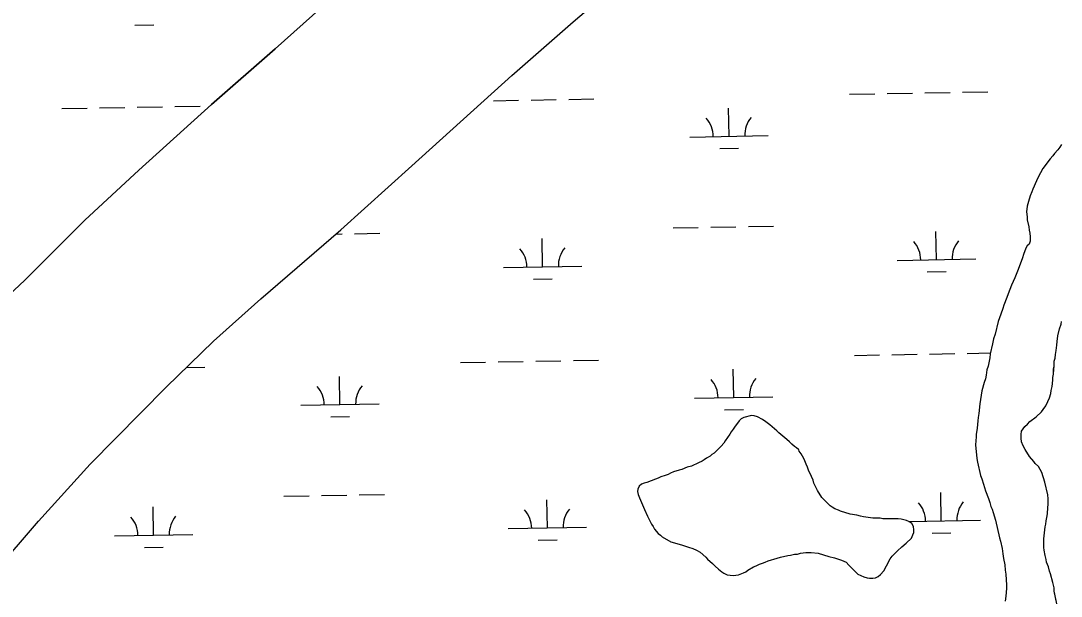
# Model space of a CAD drawing. Extents: x 3957609 to 3995875, y 234277 to 260273.
# Drawn here: x 3975003 to 3976329, y 253197 to 253930 of the extents above; entities that cross this region are included whole.
import ezdxf

# ---------------------------------------------------------------- set-up
doc = ezdxf.new("R2010")
doc.units = 0
doc.layers.add('V-TOPO-SHOR', color=7, linetype='Continuous')
doc.layers.add('V-WETL-SWMP', color=7, linetype='Continuous')

msp = doc.modelspace()

# ---------------------------------------------------------------- linework, layer by layer
at = {"layer": 'V-TOPO-SHOR'}
for points in [[(3974910.232, 253508.707), (3974923.856, 253521.095), (3974932.902, 253528.986), (3975008.802, 253599.214), (3975085.088, 253675.746), (3975153.909, 253739.662), (3975246.332, 253823.309), (3975327.746, 253893.942), (3975434.721, 253989.821), (3975509.057, 254053.352), (3975608.176, 254136.222), (3975697.072, 254208.441), (3975795.796, 254291.705), (3975857.549, 254342.216), (3975970.048, 254431.804), (3976039.278, 254486.662), (3976135.647, 254565.59), (3976181.215, 254604.434)], [(3974969.129, 253226.47), (3975026.133, 253292.338), (3975091.789, 253364.913), (3975188.916, 253463.139), (3975249.08, 253521.528), (3975309.254, 253575.584), (3975411.122, 253663.579), (3975501.971, 253744.86), (3975629.002, 253860.072), (3975707.271, 253928.336), (3975828.019, 254031.328), (3975939.729, 254122.095), (3976045.928, 254209.703), (3976110.833, 254261.009), (3976191.867, 254324.55), (3976313.022, 254418.091), (3976428.675, 254506.896)], [(3976329.816, 253772.184), (3976327.458, 253768.637), (3976325.101, 253765.481), (3976320.776, 253760.748), (3976318.419, 253757.594), (3976315.273, 253754.043), (3976305.84, 253741.425), (3976299.95, 253730.782), (3976297.595, 253726.051), (3976292.884, 253715.41), (3976291.709, 253711.863), (3976289.749, 253706.74), (3976287.395, 253699.646), (3976285.831, 253693.736), (3976285.055, 253686.252), (3976285.851, 253679.951), (3976285.857, 253676.405), (3976287.842, 253667.351), (3976288.243, 253663.02), (3976289.431, 253659.081), (3976289.833, 253654.752), (3976289.841, 253649.237), (3976288.272, 253645.294), (3976285.913, 253643.322), (3976284.342, 253640.168), (3976281.204, 253631.892), (3976280.029, 253627.952), (3976278.067, 253623.223), (3976273.754, 253611.007), (3976270.223, 253602.335), (3976265.906, 253592.876), (3976261.591, 253581.841), (3976260.024, 253577.112), (3976256.1, 253567.653), (3976254.927, 253563.319), (3976252.18, 253556.225), (3976249.045, 253546.767), (3976245.133, 253530.612), (3976243.171, 253524.702), (3976241.606, 253518.396), (3976238.87, 253505.395), (3976238.092, 253500.273), (3976236.138, 253490.029), (3976234.571, 253485.3), (3976233.793, 253478.21), (3976232.62, 253473.877), (3976231.053, 253469.148), (3976228.313, 253458.509), (3976225.583, 253441.963), (3976224.422, 253429.357), (3976223.639, 253424.628)], [(3976280.807, 253388.485), (3976278.831, 253393.603), (3976278.036, 253397.935), (3976278.03, 253402.662), (3976278.808, 253406.995), (3976280.774, 253410.149), (3976282.738, 253412.91), (3976286.277, 253416.066), (3976289.423, 253419.222), (3976297.291, 253425.143), (3976303.976, 253431.848), (3976306.335, 253434.608), (3976309.477, 253439.341), (3976312.225, 253444.859), (3976314.187, 253449.589), (3976316.147, 253455.107), (3976316.536, 253459.045), (3976317.71, 253463.774), (3976318.484, 253472.046), (3976318.478, 253475.591), (3976319.26, 253479.529), (3976319.643, 253485.833), (3976320.426, 253489.771), (3976320.415, 253496.075), (3976321.591, 253500.015), (3976321.976, 253504.742), (3976322.756, 253509.862), (3976323.532, 253516.559), (3976324.313, 253521.288), (3976325.089, 253528.378), (3976327.045, 253537.44), (3976329.005, 253543.351), (3976329.785, 253546.896)], [(3975995.271, 253381.725), (3975994.874, 253383.3), (3975994.478, 253383.693), (3975992.113, 253385.657), (3975989.352, 253387.623), (3975986.196, 253390.376), (3975983.04, 253393.521), (3975979.491, 253396.272), (3975969.239, 253404.921), (3975966.869, 253407.673), (3975957.801, 253415.142), (3975952.672, 253419.072), (3975948.73, 253421.823), (3975942.422, 253425.358), (3975938.089, 253426.533), (3975934.544, 253426.92), (3975924.701, 253424.542), (3975921.551, 253422.566), (3975918.799, 253420.201), (3975912.904, 253412.314), (3975911.334, 253409.553), (3975908.581, 253406.004), (3975907.01, 253403.245), (3975901.116, 253394.57), (3975899.545, 253391.811), (3975896.006, 253387.867), (3975890.897, 253382.739), (3975886.962, 253379.187), (3975884.21, 253377.213), (3975881.848, 253375.241), (3975877.128, 253372.474), (3975874.373, 253370.502), (3975871.619, 253368.923), (3975866.896, 253366.551), (3975858.237, 253362.599), (3975852.726, 253361.013), (3975845.642, 253358.247), (3975842.49, 253357.452), (3975835.406, 253355.078), (3975831.47, 253353.497), (3975828.322, 253351.916), (3975824.386, 253350.728), (3975819.268, 253348.75), (3975815.727, 253347.169), (3975812.184, 253345.981), (3975801.161, 253341.631), (3975798.012, 253340.839), (3975794.469, 253339.653), (3975791.323, 253336.89), (3975789.752, 253333.343), (3975789.365, 253330.191), (3975790.157, 253326.255), (3975791.741, 253322.319), (3975793.322, 253319.169), (3975798.46, 253307.362), (3975802.019, 253298.701), (3975807.156, 253288.469), (3975809.128, 253285.717), (3975811.104, 253282.176), (3975815.839, 253276.669), (3975818.598, 253274.705), (3975820.966, 253272.343), (3975831.611, 253266.06), (3975842.248, 253263.32), (3975846.584, 253261.751), (3975854.465, 253259.402), (3975859.982, 253257.442), (3975864.713, 253255.478), (3975869.048, 253252.73), (3975876.542, 253246.438), (3975878.516, 253244.079), (3975884.826, 253238.576), (3975888.378, 253235.037), (3975892.715, 253231.105), (3975896.66, 253227.959), (3975899.418, 253225.995), (3975903.756, 253224.033), (3975911.239, 253223.257), (3975917.934, 253224.056), (3975924.232, 253226.429), (3975927.38, 253228.01), (3975929.741, 253229.982), (3975937.216, 253234.326), (3975940.366, 253235.514), (3975944.695, 253237.49), (3975948.632, 253239.071), (3975952.175, 253240.259), (3975955.716, 253241.84), (3975967.131, 253245.404), (3975971.463, 253246.592), (3975980.912, 253248.576), (3975984.455, 253248.976), (3975989.573, 253250.165), (3975993.118, 253250.567), (3975997.055, 253251.755), (3976003.75, 253252.551), (3976010.84, 253252.564), (3976019.505, 253251.79), (3976033.296, 253247.481), (3976040.39, 253245.523), (3976049.453, 253242.778)], [(3976223.639, 253424.628), (3976222.861, 253420.297), (3976222.087, 253410.841), (3976220.917, 253402.963), (3976220.924, 253399.813), (3976220.151, 253389.571), (3976221.755, 253372.243), (3976222.552, 253367.518), (3976226.517, 253350.587), (3976228.1, 253346.258), (3976230.078, 253339.567), (3976231.661, 253335.235), (3976232.849, 253330.906), (3976236.804, 253321.458), (3976238.389, 253316.343), (3976239.579, 253311.223), (3976241.16, 253307.682), (3976242.348, 253303.35), (3976245.514, 253293.509), (3976250.671, 253271.067), (3976251.859, 253266.738), (3976253.843, 253257.682), (3976254.242, 253254.137), (3976255.035, 253250.594), (3976255.834, 253244.687), (3976257.421, 253236.813), (3976257.826, 253230.118), (3976258.621, 253225), (3976259.432, 253210.821), (3976259.44, 253206.49), (3976258.666, 253197.034), (3976257.89, 253190.337)], [(3976325.259, 253179.024), (3976321.288, 253199.5), (3976320.493, 253203.436), (3976320.094, 253207.375), (3976318.507, 253214.461), (3976315.732, 253225.485), (3976314.544, 253228.635), (3976312.961, 253234.146), (3976310.587, 253240.048), (3976310.188, 253243.593), (3976308.605, 253248.711), (3976307.413, 253255.404), (3976307.011, 253258.949), (3976306.995, 253269.978), (3976307.382, 253273.916), (3976308.938, 253285.34), (3976309.721, 253288.494), (3976310.108, 253292.825), (3976311.279, 253299.129), (3976311.668, 253302.281), (3976312.051, 253309.371), (3976312.832, 253314.098), (3976312.43, 253317.643), (3976312.426, 253320.793), (3976312.025, 253325.913), (3976308.453, 253342.055), (3976304.494, 253354.259), (3976300.15, 253362.13), (3976296.206, 253365.667), (3976294.232, 253368.421), (3976288.708, 253374.715), (3976283.179, 253383.765), (3976280.807, 253388.485)], [(3976049.453, 253242.778), (3976055.365, 253240.032), (3976058.521, 253236.491), (3976069.961, 253225.09), (3976077.844, 253221.557), (3976081.787, 253220.381), (3976084.938, 253219.599), (3976089.27, 253219.605), (3976092.42, 253220.4), (3976095.963, 253221.981), (3976099.109, 253224.348), (3976103.041, 253229.081), (3976106.576, 253235.387), (3976111.286, 253244.456), (3976114.038, 253248.005), (3976120.721, 253254.71), (3976126.228, 253259.838), (3976131.735, 253264.182), (3976138.42, 253270.887), (3976140.384, 253274.83), (3976141.559, 253277.981), (3976141.553, 253281.527), (3976141.154, 253285.465), (3976138.784, 253289.399), (3976136.024, 253291.758), (3976132.081, 253293.327), (3976125.384, 253294.892), (3976121.444, 253295.279), (3976101.752, 253295.246), (3976098.601, 253296.03), (3976093.874, 253296.022), (3976089.145, 253296.407), (3976077.328, 253297.966), (3976073.388, 253298.746), (3976068.661, 253299.92), (3976060.387, 253301.482), (3976048.171, 253305.007), (3976045.412, 253306.578), (3976040.683, 253308.146), (3976037.529, 253310.11), (3976034.769, 253312.074), (3976024.117, 253322.691), (3976018.589, 253331.348), (3976014.241, 253340.794), (3976013.054, 253344.732), (3976011.077, 253349.455), (3976007.125, 253357.325), (3976005.937, 253361.261), (3976004.356, 253365.198), (3976002.379, 253369.134), (3976001.194, 253372.282), (3975998.034, 253378.184), (3975995.271, 253381.725)]]:
    msp.add_lwpolyline(points, dxfattribs=at)
at = {"layer": 'V-WETL-SWMP'}
for p, q in [((3975148.871, 253924.248), (3975172.867, 253924.684)), ((3976203.571, 253838.768), (3976235.566, 253839.35)), ((3975605.762, 253827.898), (3975637.757, 253828.48)), ((3975653.754, 253828.771), (3975685.749, 253829.352)), ((3975701.746, 253829.643), (3975733.741, 253830.225)), ((3976059.595, 253836.15), (3976091.59, 253836.732)), ((3976107.587, 253837.023), (3976139.582, 253837.604)), ((3976155.579, 253837.895), (3976187.574, 253838.477)), ((3975055.945, 253817.901), (3975087.94, 253818.482)), ((3975103.937, 253818.773), (3975135.932, 253819.355)), ((3975151.929, 253819.646), (3975183.924, 253820.228)), ((3975199.921, 253820.518), (3975231.916, 253821.1)), ((3975905.951, 253782.606), (3975905.297, 253818.6)), ((3975855.959, 253781.697), (3975955.943, 253783.515)), ((3975894.234, 253766.959), (3975918.23, 253767.396)), ((3975834.654, 253665.858), (3975866.649, 253666.44)), ((3975882.646, 253666.731), (3975914.641, 253667.313)), ((3975930.638, 253667.604), (3975962.633, 253668.185)), ((3975404.711, 253658.041), (3975412.816, 253658.188)), ((3975428.813, 253658.479), (3975460.808, 253659.061)), ((3976170.287, 253625.524), (3976169.632, 253661.518)), ((3975668.462, 253616.399), (3975667.807, 253652.393)), ((3975618.47, 253615.49), (3975718.453, 253617.308)), ((3976120.295, 253624.615), (3976220.278, 253626.433)), ((3975656.744, 253600.752), (3975680.74, 253601.189)), ((3976158.569, 253609.877), (3976182.565, 253610.313)), ((3975563.818, 253494.405), (3975595.813, 253494.987)), ((3975611.81, 253495.278), (3975643.805, 253495.86)), ((3975659.802, 253496.151), (3975691.797, 253496.732)), ((3975707.794, 253497.023), (3975739.789, 253497.605)), ((3976065.643, 253503.53), (3976097.638, 253504.112)), ((3976113.635, 253504.403), (3976145.63, 253504.984)), ((3976161.627, 253505.275), (3976193.622, 253505.857)), ((3976209.619, 253506.148), (3976239.142, 253506.685)), ((3975214.589, 253488.055), (3975237.964, 253488.48)), ((3975911.999, 253449.986), (3975911.345, 253485.98)), ((3975410.174, 253440.861), (3975409.52, 253476.855)), ((3975360.182, 253439.952), (3975460.166, 253441.77)), ((3975862.007, 253449.077), (3975961.991, 253450.895)), ((3975900.282, 253434.339), (3975924.278, 253434.776)), ((3975398.457, 253425.215), (3975422.453, 253425.651)), ((3975338.877, 253324.114), (3975370.872, 253324.695)), ((3975386.869, 253324.986), (3975418.864, 253325.568)), ((3975434.861, 253325.859), (3975466.856, 253326.441)), ((3976176.335, 253292.904), (3976175.68, 253328.898)), ((3975172.685, 253274.654), (3975172.03, 253310.648)), ((3975674.51, 253283.779), (3975673.855, 253319.773)), ((3975624.518, 253282.87), (3975724.501, 253284.688)), ((3976135.032, 253292.153), (3976226.326, 253293.813)), ((3975122.693, 253273.745), (3975222.676, 253275.563)), ((3975662.792, 253268.132), (3975686.788, 253268.569)), ((3976164.617, 253277.257), (3976188.613, 253277.693)), ((3975160.967, 253259.007), (3975184.963, 253259.444))]:
    msp.add_line(p, q, dxfattribs=at)
for points in [[(3975309.254, 253575.584), (3975411.122, 253663.579), (3975501.972, 253744.86), (3975629.003, 253860.072), (3975707.271, 253928.336), (3975828.019, 254031.328), (3975939.729, 254122.095), (3976045.929, 254209.703), (3976110.833, 254261.009), (3976191.866, 254324.551), (3976313.023, 254418.091), (3976428.675, 254506.896), (3976575.802, 254615.838), (3976688.702, 254701.094), (3976813.009, 254795.82), (3976921.185, 254879.493), (3977053.37, 254973.444)], [(3975434.721, 253989.821), (3975327.746, 253893.941), (3975246.332, 253823.309), (3975153.91, 253739.662), (3975085.088, 253675.747), (3975008.803, 253599.215), (3974932.902, 253528.986)], [(3976329.816, 253772.185), (3976327.459, 253768.637), (3976325.101, 253765.482), (3976320.776, 253760.749), (3976318.418, 253757.594), (3976315.273, 253754.044), (3976305.84, 253741.426), (3976299.949, 253730.782), (3976297.594, 253726.052), (3976292.885, 253715.41), (3976291.709, 253711.863), (3976289.748, 253706.74), (3976287.396, 253699.647), (3976285.83, 253693.736), (3976285.055, 253686.252), (3976285.852, 253679.951), (3976285.858, 253676.406), (3976287.842, 253667.351), (3976288.243, 253663.019), (3976289.431, 253659.082), (3976289.832, 253654.751), (3976289.841, 253649.236), (3976288.272, 253645.295), (3976285.912, 253643.322), (3976284.341, 253640.169), (3976281.204, 253631.893)], [(3976281.204, 253631.893), (3976280.028, 253627.952), (3976278.067, 253623.223), (3976273.754, 253611.006), (3976270.223, 253602.335), (3976265.906, 253592.876), (3976261.591, 253581.841), (3976260.024, 253577.112), (3976256.1, 253567.653), (3976254.926, 253563.319), (3976252.18, 253556.225), (3976249.044, 253546.767), (3976245.132, 253530.612), (3976243.172, 253524.701), (3976241.607, 253518.397), (3976238.871, 253505.395), (3976238.091, 253500.274), (3976236.138, 253490.03), (3976234.571, 253485.301), (3976233.794, 253478.211), (3976232.62, 253473.876), (3976231.052, 253469.148), (3976228.312, 253458.509), (3976225.582, 253441.962), (3976224.421, 253429.357), (3976223.64, 253424.629), (3976222.86, 253420.296), (3976222.087, 253410.842), (3976220.918, 253402.963), (3976220.923, 253399.812), (3976220.152, 253389.57)], [(3974969.129, 253226.471), (3975026.133, 253292.337), (3975091.79, 253364.913), (3975188.915, 253463.14), (3975249.081, 253521.528), (3975309.254, 253575.584)], [(3976315.731, 253225.485), (3976314.544, 253228.634), (3976312.96, 253234.145), (3976310.587, 253240.049), (3976310.188, 253243.593), (3976308.604, 253248.711), (3976307.412, 253255.405), (3976307.012, 253258.949), (3976306.994, 253269.977), (3976307.382, 253273.916), (3976308.939, 253285.34), (3976309.721, 253288.493), (3976310.108, 253292.826), (3976311.28, 253299.129), (3976311.669, 253302.281), (3976312.051, 253309.371), (3976312.831, 253314.098), (3976312.431, 253317.643), (3976312.426, 253320.793), (3976312.024, 253325.913), (3976308.454, 253342.056), (3976304.495, 253354.259), (3976300.15, 253362.129), (3976296.206, 253365.667), (3976294.232, 253368.421), (3976288.708, 253374.714), (3976283.179, 253383.764), (3976280.808, 253388.486), (3976278.831, 253393.603), (3976278.036, 253397.935), (3976278.029, 253402.661), (3976278.809, 253406.995), (3976280.774, 253410.149), (3976282.738, 253412.909), (3976286.278, 253416.065), (3976289.424, 253419.221), (3976297.291, 253425.142), (3976303.976, 253431.848), (3976306.335, 253434.609), (3976309.478, 253439.341), (3976312.226, 253444.859), (3976314.188, 253449.589), (3976316.148, 253455.106), (3976316.536, 253459.045), (3976317.71, 253463.773), (3976318.484, 253472.046), (3976318.479, 253475.59), (3976319.26, 253479.53), (3976319.644, 253485.833), (3976320.425, 253489.772), (3976320.415, 253496.074), (3976321.59, 253500.015), (3976321.976, 253504.742), (3976322.756, 253509.863), (3976323.533, 253516.56), (3976324.313, 253521.287), (3976325.089, 253528.378), (3976327.044, 253537.44), (3976329.004, 253543.351), (3976329.786, 253546.897)], [(3976058.522, 253236.492), (3976069.962, 253225.089), (3976077.845, 253221.557), (3976081.786, 253220.382), (3976084.938, 253219.599), (3976089.27, 253219.606), (3976092.42, 253220.399), (3976095.962, 253221.98), (3976099.109, 253224.348), (3976103.04, 253229.081), (3976106.575, 253235.388), (3976111.286, 253244.455), (3976114.038, 253248.004), (3976120.722, 253254.71), (3976126.228, 253259.839), (3976131.735, 253264.181), (3976138.42, 253270.887), (3976140.383, 253274.829), (3976141.56, 253277.982), (3976141.554, 253281.526), (3976141.154, 253285.464), (3976138.784, 253289.399), (3976136.023, 253291.758), (3976132.082, 253293.327), (3976125.384, 253294.891), (3976121.445, 253295.279), (3976101.752, 253295.247), (3976098.6, 253296.03), (3976093.873, 253296.022), (3976089.146, 253296.408), (3976077.328, 253297.965), (3976073.388, 253298.746), (3976068.66, 253299.92), (3976060.386, 253301.482), (3976048.171, 253305.007), (3976045.412, 253306.578), (3976040.683, 253308.146), (3976037.529, 253310.11), (3976034.768, 253312.075), (3976024.117, 253322.692), (3976018.589, 253331.348), (3976014.241, 253340.794), (3976013.053, 253344.731), (3976011.077, 253349.454), (3976007.125, 253357.325), (3976005.937, 253361.261), (3976004.356, 253365.197), (3976002.38, 253369.133), (3976001.193, 253372.282), (3975998.033, 253378.184), (3975995.27, 253381.725), (3975994.874, 253383.3), (3975994.479, 253383.693), (3975992.113, 253385.658), (3975989.353, 253387.623), (3975986.197, 253390.375), (3975983.041, 253393.521), (3975979.492, 253396.272), (3975969.238, 253404.921), (3975966.87, 253407.674), (3975957.8, 253415.142), (3975952.673, 253419.073), (3975948.73, 253421.823), (3975942.422, 253425.358), (3975938.088, 253426.533), (3975934.543, 253426.921), (3975924.7, 253424.542), (3975921.552, 253422.567), (3975918.799, 253420.2), (3975912.904, 253412.313), (3975911.333, 253409.553), (3975908.582, 253406.004), (3975907.011, 253403.245), (3975901.117, 253394.57), (3975899.546, 253391.811), (3975896.007, 253387.866), (3975890.896, 253382.738), (3975886.963, 253379.187), (3975884.209, 253377.213), (3975881.849, 253375.24), (3975877.127, 253372.475), (3975874.373, 253370.502), (3975871.619, 253368.922), (3975866.896, 253366.551), (3975858.238, 253362.598), (3975852.726, 253361.014), (3975845.641, 253358.246), (3975842.491, 253357.453), (3975835.406, 253355.078), (3975831.47, 253353.497), (3975828.321, 253351.916), (3975824.385, 253350.728), (3975819.268, 253348.751), (3975815.726, 253347.169), (3975812.183, 253345.982), (3975801.162, 253341.632), (3975798.012, 253340.839), (3975794.469, 253339.652), (3975791.323, 253336.89), (3975789.753, 253333.342), (3975789.364, 253330.191)], [(3976220.152, 253389.57), (3976221.756, 253372.243), (3976222.551, 253367.518), (3976226.517, 253350.588), (3976228.099, 253346.258), (3976230.079, 253339.566), (3976231.662, 253335.236), (3976232.85, 253330.906), (3976236.804, 253321.459), (3976238.388, 253316.342), (3976239.578, 253311.223), (3976241.159, 253307.681), (3976242.347, 253303.351), (3976245.514, 253293.509), (3976250.671, 253271.067), (3976251.859, 253266.737), (3976253.843, 253257.681), (3976254.243, 253254.137), (3976255.036, 253250.594), (3976255.833, 253244.687), (3976257.421, 253236.813), (3976257.826, 253230.118), (3976258.622, 253224.999), (3976259.433, 253210.821), (3976259.44, 253206.489), (3976258.667, 253197.035), (3976257.89, 253190.338)], [(3975789.364, 253330.191), (3975790.158, 253326.254), (3975791.74, 253322.318), (3975793.321, 253319.169), (3975798.46, 253307.362), (3975802.019, 253298.702), (3975807.155, 253288.47), (3975809.129, 253285.717), (3975811.104, 253282.175), (3975815.839, 253276.669), (3975818.599, 253274.704), (3975820.966, 253272.344), (3975831.611, 253266.06), (3975842.249, 253263.32), (3975846.584, 253261.751), (3975854.465, 253259.401), (3975859.983, 253257.441), (3975864.712, 253255.479), (3975869.049, 253252.729), (3975876.542, 253246.439), (3975878.516, 253244.079), (3975884.826, 253238.575), (3975888.377, 253235.036), (3975892.715, 253231.105), (3975896.659, 253227.96), (3975899.419, 253225.995), (3975903.755, 253224.033), (3975911.24, 253223.257), (3975917.934, 253224.056), (3975924.232, 253226.429), (3975927.38, 253228.01), (3975929.74, 253229.983), (3975937.216, 253234.327), (3975940.365, 253235.514), (3975944.695, 253237.49), (3975948.631, 253239.072), (3975952.174, 253240.259), (3975955.716, 253241.841), (3975967.132, 253245.404), (3975971.463, 253246.592), (3975980.912, 253248.577), (3975984.456, 253248.976), (3975989.574, 253250.166), (3975993.118, 253250.566), (3975997.055, 253251.754), (3976003.749, 253252.552), (3976010.839, 253252.564), (3976019.505, 253251.79), (3976033.297, 253247.48), (3976040.39, 253245.522), (3976049.453, 253242.779), (3976055.365, 253240.032), (3976058.522, 253236.492)], [(3976325.259, 253179.024), (3976320.493, 253203.436), (3976320.093, 253207.374), (3976318.506, 253214.461), (3976315.731, 253225.485)]]:
    msp.add_lwpolyline(points, dxfattribs=at)
for centre, start, end in [((3975850.709, 253782.076), 0.269879, 41.813537), ((3975961.176, 253784.085), 140.269876, 181.813534), ((3975723.687, 253617.878), 140.269876, 181.813534), ((3976115.044, 253624.994), 0.269879, 41.813537), ((3976225.512, 253627.003), 140.269876, 181.813534), ((3975613.219, 253615.869), 0.269879, 41.813537), ((3975856.757, 253449.456), 0.269879, 41.813537), ((3975967.224, 253451.465), 140.269876, 181.813534), ((3975354.932, 253440.332), 0.269879, 41.813537), ((3975465.399, 253442.34), 140.269876, 181.813534), ((3976121.092, 253292.374), 0.269879, 41.813537), ((3976231.56, 253294.383), 140.269876, 181.813534), ((3975117.442, 253274.124), 0.269879, 41.813537), ((3975227.91, 253276.133), 140.269876, 181.813534), ((3975619.267, 253283.249), 0.269879, 41.813537), ((3975729.735, 253285.258), 140.269876, 181.813534)]:
    msp.add_arc(centre, 35.246, start, end, dxfattribs=at)

doc.saveas('drawing.dxf')
